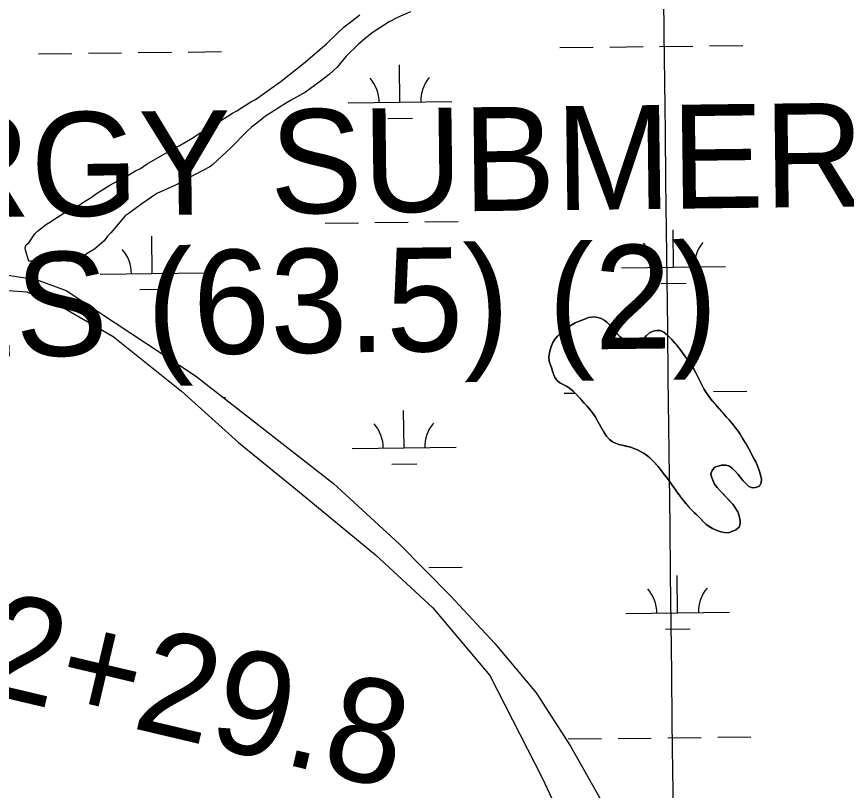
# Model space of a CAD drawing. Extents: x 3694830 to 3732949, y 415201 to 440970.
# Drawn here: x 3714099 to 3714898, y 437876 to 438621 of the extents above; entities that cross this region are included whole.
import ezdxf

# ---------------------------------------------------------------- set-up
doc = ezdxf.new("R2010")
doc.units = 0
for name, color, linetype in [('V-CHAN-NAID', 7, 'Continuous'), ('V-GRID-MAJR', 7, 'Continuous'), ('V-RIVR-EDGE', 7, 'Continuous'), ('V-SITE-VEGE', 7, 'Continuous'), ('V-SURV-IDEN', 7, 'Continuous'), ('V-TOPO-SHOR', 7, 'Continuous'), ('V-WETL-SWMP', 7, 'Continuous')]:
    doc.layers.add(name, color=color, linetype=linetype)

msp = doc.modelspace()

# ---------------------------------------------------------------- linework, layer by layer
at = {"layer": 'V-GRID-MAJR'}
msp.add_spline([(3714934.61, 420805.69), (3714862.37, 426862.61), (3714790.09, 432923), (3714717.8, 438983.4), (3714717.76, 438986.86)], degree=3, dxfattribs=at)
at = {"layer": 'V-RIVR-EDGE'}
msp.add_spline([(3712764.57, 438963.56), (3712781.04, 438936.14), (3712845.44, 438831.08), (3712877.4, 438773.58), (3712900.81, 438729.21), (3712930.97, 438675.78), (3712959.38, 438644.96), (3712991.86, 438615.49), (3713022.11, 438595.07), (3713032.03, 438586), (3713038.33, 438571.97), (3713040.09, 438553.43), (3713039.16, 438542.12), (3713040.03, 438528.1), (3713049.4, 438480.6), (3713055.23, 438457.53), (3713056.12, 438455.27), (3713064.7, 438451.18), (3713071.48, 438446.64), (3713075.5, 438429.9), (3713079.11, 438425.37), (3713090.86, 438420.82), (3713097.18, 438416.73), (3713099.86, 438407.23), (3713107.05, 438385.51), (3713112.43, 438370.12), (3713121.44, 438353.82), (3713138.57, 438336.15), (3713179.14, 438285.86), (3713213.83, 438233.32), (3713236.32, 438186.24), (3713252.5, 438146.41), (3713274.1, 438104.76), (3713297.95, 438059.48), (3713306.47, 438028.71), (3713313.18, 438000.66), (3713317.66, 437983.92), (3713324.41, 437970.34), (3713338.4, 437957.65), (3713350.15, 437954.9), (3713362.35, 437953.97), (3713384.51, 437954.37), (3713392.65, 437954.35), (3713397.61, 437949.81), (3713396.23, 437941.23), (3713391.68, 437929.03), (3713379.44, 437917.3), (3713365.41, 437909.65), (3713359.96, 437900.62), (3713359.48, 437890.67), (3713361.72, 437880.27), (3713365.77, 437872.57), (3713377.93, 437854), (3713377.9, 437839.54), (3713380.55, 437814.66), (3713385.02, 437794.75), (3713393.56, 437775.74), (3713410.24, 437752.64), (3713439.58, 437734.48), (3713452.67, 437723.6), (3713462.13, 437708.65), (3713469.74, 437679.7), (3713477.39, 437666.11), (3713494.54, 437651.6), (3713504.03, 437647.96), (3713509.88, 437638.9), (3713521.59, 437617.62), (3713537.32, 437582.31), (3713549.02, 437558.77), (3713562.97, 437530.7), (3713592.23, 437479.99), (3713609.78, 437445.13), (3713634.5, 437384.93), (3713650.7, 437352.79), (3713662.86, 437332.41), (3713677.28, 437313.39), (3713684.95, 437305.23), (3713699.82, 437285.75), (3713712.88, 437264.92), (3713746.24, 437224.59), (3713766.5, 437190.18), (3713791.72, 437148.07), (3713815.14, 437110.03), (3713839.47, 437076.51), (3713865.17, 437047.05), (3713904.37, 436990.44), (3713931.85, 436947.86), (3713955.25, 436903.95), (3713978.23, 436872.24), (3714023.27, 436800.69), (3714042.63, 436767.63), (3714055.26, 436753.13), (3714074.17, 436723.24), (3714090.83, 436692), (3714114.23, 436648.99), (3714175.91, 436539.41), (3714202.47, 436491.87), (3714226.77, 436446.6), (3714269.52, 436362.84), (3714291.11, 436319.38), (3714308.68, 436292.21), (3714337.06, 436249.18), (3714410.04, 436137.77), (3714442.93, 436092.92), (3714478.09, 436048.53), (3714520.92, 435998.68), (3714541.67, 435978.74), (3714574.59, 435943.39), (3714610.65, 435894.92), (3714639.95, 435859.12), (3714680.07, 435810.19), (3714715.69, 435771.67), (3714751.31, 435728.17), (3714781.06, 435690.12), (3714796.8, 435659.33), (3714804.87, 435629.47), (3714812.51, 435610.01), (3714829.18, 435584.65), (3714846.31, 435563.81), (3714881.47, 435520.31), (3714921.58, 435468.67), (3714947.72, 435433.33), (3714972.48, 435388.96), (3714983.71, 435360.45), (3715007.12, 435317.89), (3715035.51, 435278.48), (3715072.46, 435229.1), (3715106.71, 435181.09), (3715136, 435139.87), (3715164.37, 435093.68), (3715196.82, 435050.19), (3715238.73, 434994.02), (3715267.12, 434957.32), (3715313.95, 434875.82), (3715349.07, 434818.76), (3715367.94, 434770.33), (3715397.22, 434725.95), (3715428.78, 434685.18), (3715443.21, 434669.77), (3715456.74, 434658.43), (3715463.05, 434650.73), (3715463.93, 434640.33), (3715467.95, 434619.97), (3715475.59, 434599.6), (3715512.55, 434551.13), (3715543.63, 434503.58)], degree=3, dxfattribs=at)
at = {"layer": 'V-SITE-VEGE'}
for points in [[(3714477.91, 438625.14), (3714465.31, 438619.88), (3714457.39, 438615.6), (3714441.09, 438605.17), (3714432.25, 438598.08), (3714427.6, 438593.83), (3714415.99, 438582.49), (3714407.19, 438572.12), (3714399.75, 438565.04), (3714391.38, 438558.41), (3714376.95, 438547.99), (3714362.51, 438539.92), (3714355.98, 438536.12), (3714353.19, 438534.22), (3714338.29, 438524.73), (3714329.92, 438518.11), (3714324.8, 438514.32), (3714320.62, 438510.55), (3714304.83, 438494.5), (3714287.64, 438478.44), (3714284.85, 438476.07), (3714278.79, 438472.75), (3714263.88, 438465.13), (3714259.22, 438462.29), (3714251.76, 438458.48), (3714233.57, 438450.37), (3714219.13, 438440.42), (3714207.04, 438431.42), (3714203.31, 438429.05), (3714196.35, 438421.04), (3714189.4, 438412.55), (3714186.15, 438409.25), (3714182.91, 438405.01), (3714173.61, 438396.97), (3714166.63, 438392.7), (3714162.91, 438389.39), (3714158.71, 438387.49), (3714148.43, 438385.06), (3714144.21, 438385.49), (3714139.07, 438384.98), (3714125.49, 438385.34), (3714120.81, 438385.77), (3714114.72, 438385.25), (3714110.51, 438385.22), (3714107.14, 438395.96), (3714107.12, 438398.3), (3714108.04, 438401.11), (3714110.36, 438403.01), (3714114.99, 438409.6), (3714116.38, 438411.48), (3714118.7, 438414.31), (3714127.54, 438420.94), (3714131.26, 438423.31), (3714135.45, 438426.15), (3714149.43, 438434.69), (3714156.89, 438438.03), (3714162.48, 438441.83), (3714170.4, 438446.57), (3714175.51, 438450.36), (3714188.56, 438458.43), (3714199.74, 438464.6), (3714203.47, 438466.51), (3714213.25, 438472.21), (3714217.92, 438474.59), (3714224.44, 438478.85), (3714244, 438490.25), (3714247.73, 438492.62), (3714255.19, 438496.43), (3714267.77, 438503.55), (3714276.15, 438509.24), (3714290.13, 438517.32), (3714306.43, 438527.75), (3714310.62, 438530.12), (3714324.13, 438538.66), (3714328.79, 438541.04), (3714353.46, 438558.57), (3714374.85, 438575.6), (3714397.17, 438594.51), (3714407.39, 438604.42), (3714413.89, 438610.56), (3714429.24, 438622.39)], [(3713923.14, 437616.6), (3713797.8, 437881.38), (3713756.43, 437983.16), (3713742.04, 438025.91), (3713734.27, 438070.28), (3713741.01, 438104.63), (3713764.88, 438140.29), (3713800.41, 438179.95), (3713864.64, 438235.82), (3714030.84, 438336), (3714050.89, 438351.27), (3714072.52, 438358.32), (3714108.61, 438355.69), (3714138.33, 438343.47), (3714191.59, 438312.72), (3714257.5, 438260.26), (3714312.47, 438210.83), (3714368.97, 438164.52), (3714444.31, 438102.78), (3714499.3, 438051.79), (3714554.39, 437986.76), (3714605.1, 437887.4), (3714638.43, 437815.96)]]:
    msp.add_lwpolyline(points, dxfattribs=at)
at = {"layer": 'V-TOPO-SHOR'}
for points in [[(3714649.35, 438331.11), (3714646.46, 438329.81), (3714642.83, 438328.51), (3714639.57, 438327.39), (3714636.49, 438326.09), (3714632.69, 438323.88), (3714629.62, 438321.67), (3714626.54, 438319.65), (3714624.02, 438317.45), (3714621.67, 438315.43), (3714619.33, 438313.23), (3714617.17, 438310.66), (3714615.01, 438307.19), (3714613.58, 438303.91), (3714612.52, 438300.99), (3714611.64, 438297.35), (3714610.95, 438292.98), (3714611.35, 438288.98), (3714612.28, 438286.08), (3714613.58, 438283.01), (3714614.51, 438279.38), (3714615.63, 438276.48), (3714616.93, 438273.4), (3714618.95, 438270.51), (3714621.7, 438268.35), (3714624.8, 438266.74), (3714628.08, 438265.13), (3714630.83, 438263.15), (3714634.49, 438260.09), (3714637.6, 438257.03), (3714640.54, 438253.78), (3714642.92, 438251.25), (3714645.12, 438248.72), (3714648.06, 438245.66), (3714650.81, 438242.41), (3714653.2, 438239.34), (3714655.59, 438235.72), (3714657.99, 438231.56), (3714659.65, 438228.85), (3714662.23, 438224.14), (3714664.63, 438219.8), (3714666.65, 438216.91), (3714669.41, 438213.84), (3714672.34, 438211.32), (3714675.25, 438210.07), (3714678.54, 438209.01), (3714681.81, 438208.31), (3714685.27, 438207.43), (3714690.01, 438206.19), (3714692.93, 438204.94), (3714696.39, 438203.7), (3714699.31, 438202.09), (3714702.24, 438200.48), (3714704.79, 438198.86), (3714708.27, 438196.16), (3714711.2, 438193.28), (3714713.59, 438190.57), (3714716.16, 438187.68), (3714718.54, 438184.79), (3714721.12, 438181.36), (3714724.06, 438177.75), (3714727.18, 438173.78), (3714729.94, 438169.8), (3714732.51, 438166.37), (3714734.35, 438163.48), (3714736.38, 438160.58), (3714738.58, 438157.69), (3714740.6, 438155.16), (3714742.81, 438152.09), (3714745.93, 438148.66), (3714748.13, 438146.32), (3714751.06, 438143.62), (3714753.63, 438141.1), (3714757.11, 438137.67), (3714760.41, 438134.24), (3714762.61, 438132.08), (3714765.53, 438130.1), (3714768.46, 438128.13), (3714772.11, 438126.34), (3714776.48, 438124.92), (3714780.12, 438124.22), (3714783.58, 438124.07), (3714788.11, 438125.38), (3714791.19, 438126.86), (3714794.26, 438129.43), (3714795.14, 438132.53), (3714795.12, 438135.62), (3714794.17, 438140.15), (3714792.87, 438144.14), (3714790.66, 438147.58), (3714788.26, 438151.38), (3714784.78, 438154.98), (3714782.02, 438158.05), (3714778.91, 438161.3), (3714775.97, 438164.36), (3714773.22, 438167.61), (3714770.65, 438170.86), (3714768.98, 438174.48), (3714767.5, 438177.93), (3714767.11, 438181.01), (3714768.54, 438184.66)], [(3714768.54, 438184.66), (3714770.88, 438187.05), (3714774.14, 438188.16), (3714777.41, 438189.1), (3714781.41, 438189.13), (3714784.32, 438188.25), (3714787.25, 438186.45), (3714790.91, 438182.85), (3714793.48, 438179.96), (3714795.68, 438177.07), (3714798.26, 438173.82), (3714801.19, 438170.75), (3714803.57, 438168.41), (3714807.04, 438167.35), (3714810.12, 438167.55), (3714813.75, 438168.67), (3714815.36, 438171.96), (3714815.69, 438175.6), (3714814.93, 438179.77), (3714813.62, 438183.94), (3714811.95, 438188.47), (3714810.29, 438192.09), (3714808.26, 438195.53), (3714806.59, 438198.97), (3714804.75, 438202.59), (3714802.34, 438207.12), (3714800.32, 438210.37), (3714797.92, 438214.35), (3714795.34, 438218.88), (3714793.32, 438221.77), (3714788.91, 438227.37), (3714784.68, 438232.6), (3714782.12, 438235.31), (3714778.81, 438239.1), (3714775.33, 438243.07), (3714771.84, 438247.04), (3714768.35, 438251.01), (3714766.15, 438253.9), (3714762.47, 438258.96), (3714760.26, 438262.4), (3714757.67, 438267.47), (3714754.72, 438273.26), (3714752.13, 438278.51), (3714749.92, 438282.67), (3714747.52, 438286.47), (3714744.95, 438290.08), (3714742.37, 438293.7), (3714739.8, 438297.13), (3714737.41, 438300.38), (3714734.83, 438303.63), (3714732.08, 438306.88), (3714729.33, 438309.95), (3714726.77, 438312.48), (3714724.02, 438315.18), (3714721.64, 438317.16), (3714718.17, 438318.58), (3714715.08, 438318.74), (3714711.45, 438317.98), (3714708.01, 438316.32), (3714704.94, 438313.75), (3714702.96, 438311.37), (3714700.08, 438308.44), (3714697.54, 438306.78), (3714694.46, 438305.67), (3714691.19, 438305.64), (3714686.82, 438307.24), (3714683.16, 438309.57), (3714679.68, 438312.63), (3714677.3, 438314.98), (3714674.36, 438318.41), (3714671.61, 438321.66), (3714669.22, 438324.36), (3714667.03, 438326.53), (3714664.46, 438328.5), (3714661.36, 438330.3), (3714658.26, 438331.18), (3714654.62, 438331.7), (3714649.35, 438331.11)]]:
    msp.add_lwpolyline(points, dxfattribs=at)
at = {"layer": 'V-WETL-SWMP'}
for p, q in [((3714215.85, 438585.99), (3714247.85, 438586.37)), ((3714263.85, 438586.56), (3714295.85, 438586.94)), ((3714621.73, 438590.83), (3714653.73, 438591.21)), ((3714669.73, 438591.4), (3714701.73, 438591.78)), ((3714717.73, 438591.97), (3714749.72, 438592.35)), ((3714765.72, 438592.55), (3714797.72, 438592.93)), ((3714119.86, 438584.84), (3714151.86, 438585.22)), ((3714167.86, 438585.41), (3714199.86, 438585.8)), ((3714467.76, 438538.25), (3714467.33, 438574.24)), ((3714417.76, 438537.65), (3714517.75, 438538.84)), ((3714455.94, 438522.67), (3714479.94, 438522.96)), ((3714395.73, 438421.95), (3714427.73, 438422.33)), ((3714443.73, 438422.52), (3714475.73, 438422.9)), ((3714491.72, 438423.09), (3714523.72, 438423.47)), ((3714731.11, 438379.51), (3714730.68, 438415.51)), ((3714229.23, 438373.53), (3714228.8, 438409.52)), ((3714681.11, 438378.92), (3714781.1, 438380.11)), ((3714090.32, 438371.7), (3714117.6, 438367.84)), ((3714179.24, 438372.93), (3714279.23, 438374.12)), ((3714117.6, 438367.84), (3714146.29, 438357.18)), ((3714719.29, 438363.94), (3714743.29, 438364.23)), ((3714146.29, 438357.18), (3714270.91, 438275.12)), ((3714217.42, 438357.95), (3714241.42, 438358.24)), ((3714646.46, 438329.81), (3714649.35, 438331.11)), ((3714649.35, 438331.11), (3714654.62, 438331.69)), ((3714654.62, 438331.69), (3714658.26, 438331.18)), ((3714658.26, 438331.18), (3714661.36, 438330.3)), ((3714661.36, 438330.3), (3714664.46, 438328.5)), ((3714629.62, 438321.67), (3714632.69, 438323.88)), ((3714632.69, 438323.88), (3714636.49, 438326.09)), ((3714636.49, 438326.09), (3714639.57, 438327.39)), ((3714639.57, 438327.39), (3714646.46, 438329.81)), ((3714664.46, 438328.5), (3714667.02, 438326.53)), ((3714667.02, 438326.53), (3714669.22, 438324.36)), ((3714669.22, 438324.36), (3714677.3, 438314.98)), ((3714619.33, 438313.23), (3714621.67, 438315.43)), ((3714621.67, 438315.43), (3714626.54, 438319.65)), ((3714626.54, 438319.65), (3714629.62, 438321.67)), ((3714677.3, 438314.98), (3714679.68, 438312.63)), ((3714704.94, 438313.75), (3714708.01, 438316.32)), ((3714708.01, 438316.32), (3714711.45, 438317.98)), ((3714711.45, 438317.98), (3714715.08, 438318.74)), ((3714715.08, 438318.74), (3714718.17, 438318.58)), ((3714718.17, 438318.58), (3714721.64, 438317.16)), ((3714721.64, 438317.16), (3714724.02, 438315.18)), ((3714724.02, 438315.18), (3714729.33, 438309.95)), ((3714613.58, 438303.91), (3714615.01, 438307.19)), ((3714615.01, 438307.19), (3714617.16, 438310.66)), ((3714617.16, 438310.66), (3714619.33, 438313.23)), ((3714679.68, 438312.63), (3714683.16, 438309.57)), ((3714683.16, 438309.57), (3714686.82, 438307.24)), ((3714686.82, 438307.24), (3714691.19, 438305.64)), ((3714694.46, 438305.66), (3714697.54, 438306.78)), ((3714697.54, 438306.78), (3714700.08, 438308.44)), ((3714700.08, 438308.44), (3714702.96, 438311.37)), ((3714702.96, 438311.37), (3714704.94, 438313.75)), ((3714729.33, 438309.95), (3714734.84, 438303.63)), ((3714611.64, 438297.35), (3714612.52, 438300.99)), ((3714612.52, 438300.99), (3714613.58, 438303.91)), ((3714691.19, 438305.64), (3714694.46, 438305.66)), ((3714734.84, 438303.63), (3714737.41, 438300.38)), ((3714737.41, 438300.38), (3714742.37, 438293.7)), ((3714610.95, 438292.98), (3714611.64, 438297.35)), ((3714611.34, 438288.98), (3714610.95, 438292.98)), ((3714742.37, 438293.7), (3714747.52, 438286.47)), ((3714612.28, 438286.08), (3714611.34, 438288.98)), ((3714613.57, 438283), (3714612.28, 438286.08)), ((3714614.51, 438279.38), (3714613.57, 438283)), ((3714747.52, 438286.47), (3714749.91, 438282.67)), ((3714749.91, 438282.67), (3714752.13, 438278.51)), ((3714270.91, 438275.12), (3714338.08, 438222.55)), ((3714616.93, 438273.4), (3714614.51, 438279.38)), ((3714752.13, 438278.51), (3714760.26, 438262.4)), ((3714618.95, 438270.5), (3714616.93, 438273.4)), ((3714621.69, 438268.35), (3714618.95, 438270.5)), ((3714628.08, 438265.13), (3714621.69, 438268.35)), ((3714630.83, 438263.15), (3714628.08, 438265.13)), ((3714634.49, 438260.09), (3714630.83, 438263.15)), ((3714637.6, 438257.02), (3714634.49, 438260.09)), ((3714760.26, 438262.4), (3714762.47, 438258.96)), ((3714762.47, 438258.96), (3714768.35, 438251.01)), ((3714769.69, 438259.89), (3714801.69, 438260.28)), ((3714297.56, 438254.26), (3714299.82, 438254.29)), ((3714625.7, 438258.18), (3714636.3, 438258.3)), ((3714642.92, 438251.25), (3714637.6, 438257.02)), ((3714645.12, 438248.72), (3714642.92, 438251.25)), ((3714768.35, 438251.01), (3714782.12, 438235.31)), ((3714648.06, 438245.66), (3714645.12, 438248.72)), ((3714650.81, 438242.41), (3714648.06, 438245.66)), ((3714653.2, 438239.34), (3714650.81, 438242.41)), ((3714471.73, 438205.59), (3714471.3, 438241.59)), ((3714655.59, 438235.72), (3714653.2, 438239.34)), ((3714659.65, 438228.85), (3714655.59, 438235.72)), ((3714782.12, 438235.31), (3714784.68, 438232.6)), ((3714664.63, 438219.8), (3714659.65, 438228.85)), ((3714784.68, 438232.6), (3714793.32, 438221.77)), ((3714338.08, 438222.55), (3714403.88, 438171.33)), ((3714666.65, 438216.91), (3714664.63, 438219.8)), ((3714793.32, 438221.77), (3714795.34, 438218.88)), ((3714795.34, 438218.88), (3714797.92, 438214.35)), ((3714669.41, 438213.84), (3714666.65, 438216.91)), ((3714672.34, 438211.32), (3714669.41, 438213.84)), ((3714675.25, 438210.07), (3714672.34, 438211.32)), ((3714797.92, 438214.35), (3714802.34, 438207.12)), ((3714421.73, 438205), (3714521.72, 438206.19)), ((3714678.53, 438209.01), (3714675.25, 438210.07)), ((3714681.81, 438208.31), (3714678.53, 438209.01)), ((3714690.01, 438206.19), (3714681.81, 438208.31)), ((3714692.93, 438204.94), (3714690.01, 438206.19)), ((3714696.39, 438203.7), (3714692.93, 438204.94)), ((3714702.24, 438200.48), (3714696.39, 438203.7)), ((3714802.34, 438207.12), (3714804.74, 438202.59)), ((3714804.74, 438202.59), (3714808.26, 438195.53)), ((3714704.79, 438198.86), (3714702.24, 438200.48)), ((3714708.27, 438196.16), (3714704.79, 438198.86)), ((3714711.2, 438193.28), (3714708.27, 438196.16)), ((3714808.26, 438195.53), (3714810.28, 438192.09)), ((3714459.91, 438190.02), (3714483.91, 438190.31)), ((3714716.16, 438187.68), (3714711.2, 438193.28)), ((3714718.54, 438184.8), (3714716.16, 438187.68)), ((3714770.88, 438187.04), (3714768.54, 438184.66)), ((3714774.14, 438188.16), (3714770.88, 438187.04)), ((3714777.41, 438189.1), (3714774.14, 438188.16)), ((3714781.41, 438189.13), (3714777.41, 438189.1)), ((3714784.32, 438188.25), (3714781.41, 438189.13)), ((3714787.24, 438186.45), (3714784.32, 438188.25)), ((3714810.28, 438192.09), (3714811.95, 438188.47)), ((3714811.95, 438188.47), (3714813.62, 438183.94)), ((3714721.12, 438181.36), (3714718.54, 438184.8)), ((3714727.18, 438173.78), (3714721.12, 438181.36)), ((3714768.54, 438184.66), (3714767.11, 438181.01)), ((3714767.11, 438181.01), (3714767.5, 438177.93)), ((3714790.91, 438182.85), (3714787.24, 438186.45)), ((3714793.48, 438179.96), (3714790.91, 438182.85)), ((3714798.26, 438173.82), (3714793.48, 438179.96)), ((3714813.62, 438183.94), (3714814.93, 438179.77)), ((3714814.93, 438179.77), (3714815.69, 438175.6)), ((3714403.88, 438171.33), (3714467.01, 438113.28)), ((3714729.94, 438169.8), (3714727.18, 438173.78)), ((3714767.5, 438177.93), (3714770.65, 438170.86)), ((3714770.65, 438170.86), (3714773.22, 438167.61)), ((3714803.57, 438168.41), (3714798.26, 438173.82)), ((3714815.36, 438171.96), (3714813.75, 438168.67)), ((3714815.69, 438175.6), (3714815.36, 438171.96)), ((3714732.51, 438166.37), (3714729.94, 438169.8)), ((3714734.35, 438163.48), (3714732.51, 438166.37)), ((3714736.38, 438160.58), (3714734.35, 438163.48)), ((3714773.22, 438167.61), (3714775.97, 438164.36)), ((3714775.97, 438164.36), (3714788.26, 438151.38)), ((3714807.03, 438167.35), (3714803.57, 438168.41)), ((3714810.12, 438167.55), (3714807.03, 438167.35)), ((3714813.75, 438168.67), (3714810.12, 438167.55)), ((3714740.6, 438155.16), (3714736.38, 438160.58)), ((3714742.81, 438152.09), (3714740.6, 438155.16)), ((3714748.13, 438146.32), (3714742.81, 438152.09)), ((3714788.26, 438151.38), (3714792.86, 438144.14)), ((3714753.62, 438141.09), (3714748.13, 438146.32)), ((3714762.61, 438132.08), (3714753.62, 438141.09)), ((3714792.86, 438144.14), (3714794.17, 438140.15)), ((3714794.17, 438140.15), (3714795.12, 438135.62)), ((3714768.46, 438128.13), (3714762.61, 438132.08)), ((3714795.14, 438132.53), (3714794.26, 438129.43)), ((3714795.12, 438135.62), (3714795.14, 438132.53)), ((3714772.11, 438126.34), (3714768.46, 438128.13)), ((3714776.48, 438124.92), (3714772.11, 438126.34)), ((3714780.12, 438124.22), (3714776.48, 438124.92)), ((3714783.58, 438124.07), (3714780.12, 438124.22)), ((3714788.11, 438125.38), (3714783.58, 438124.07)), ((3714791.19, 438126.86), (3714788.11, 438125.38)), ((3714794.26, 438129.43), (3714791.19, 438126.86)), ((3714467.01, 438113.28), (3714516.46, 438063.29)), ((3714495.69, 438090.44), (3714527.69, 438090.82)), ((3714735.07, 438046.86), (3714734.64, 438082.86)), ((3714516.46, 438063.29), (3714559.06, 438017.33)), ((3714685.08, 438046.27), (3714785.07, 438047.46)), ((3714723.26, 438031.29), (3714747.26, 438031.57)), ((3714559.06, 438017.33), (3714598.95, 437969.99)), ((3714598.95, 437969.99), (3714632.06, 437918.51)), ((3714629.67, 437925.53), (3714661.67, 437925.91)), ((3714677.67, 437926.1), (3714709.66, 437926.48)), ((3714725.66, 437926.67), (3714757.66, 437927.05)), ((3714773.66, 437927.24), (3714805.66, 437927.62)), ((3714632.06, 437918.51), (3714661.09, 437866.99))]:
    msp.add_line(p, q, dxfattribs=at)
for centre, start, end in [((3714522.99, 438539.38), 139.91153, 181.45519), ((3714412.51, 438538.06), 359.91153, 41.45519), ((3714675.86, 438379.33), 359.91153, 41.45519), ((3714786.34, 438380.65), 139.91153, 181.45519), ((3714173.99, 438373.34), 359.91153, 41.45519), ((3714284.47, 438374.66), 139.91153, 181.45519), ((3714416.48, 438205.41), 359.91153, 41.45519), ((3714526.96, 438206.73), 139.91153, 181.45519), ((3714679.83, 438046.68), 359.91153, 41.45519), ((3714790.31, 438048), 139.91153, 181.45519)]:
    msp.add_arc(centre, 35.25, start, end, dxfattribs=at)

# ---------------------------------------------------------------- texts
at = {"layer": 'V-CHAN-NAID'}
for s, p in [('ENTERGY SUBMERGED', (3713659.51, 438422.7)), ('CABLES (63.5) (2)', (3713659.52, 438288.36))]:
    msp.add_text(s, height=100, rotation=0.69792, dxfattribs=at).set_placement(p)
at = {"layer": 'V-SURV-IDEN'}
msp.add_text('942+29.8', height=100, rotation=346.68639, dxfattribs=at).set_placement((3713915.03, 438005.87))

doc.saveas('drawing.dxf')
